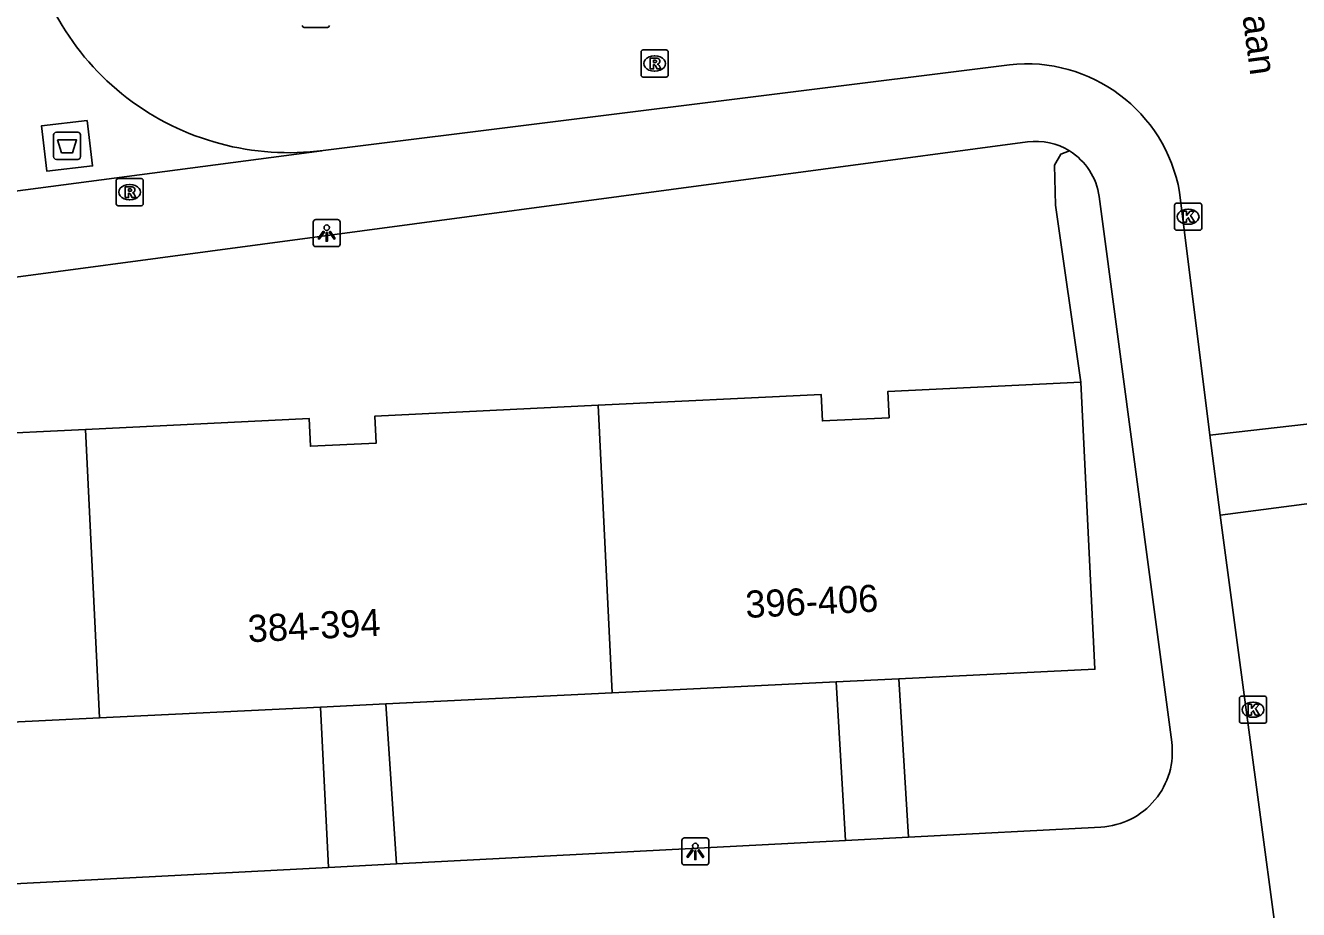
# Model space of a CAD drawing. Extents: x 161084 to 161928, y 385355 to 386522.
# Drawn here: x 161253.27 to 161300.26, y 385589.73 to 385622.36 of the extents above; entities that cross this region are included whole.
import ezdxf

# ---------------------------------------------------------------- set-up
doc = ezdxf.new("R2010")
doc.units = 0
for name, color, linetype in [('IMGEO_Afval_apart_plaats', 7, 'Continuous'), ('IMGEO_Kolk', 7, 'Continuous'), ('IMGEO_Lichtpunt', 7, 'Continuous'), ('IMGEO_Openbare_ruimte_label', 7, 'Continuous'), ('IMGEO_Pand', 7, 'Continuous'), ('IMGEO_Pand_nummerreeks', 7, 'Continuous'), ('IMGEO_Rijbaan_lokaal_open', 7, 'Continuous'), ('IMGEO_Rioolput', 7, 'Continuous'), ('IMGEO_Voetpad_gesloten', 7, 'Continuous'), ('IMGEO_Voetpad_open', 7, 'Continuous')]:
    doc.layers.add(name, color=color, linetype=linetype)

msp = doc.modelspace()

# ---------------------------------------------------------------- linework, layer by layer
at = {"layer": 'IMGEO_Afval_apart_plaats'}
for p, q in [((161254.41, 385618.419), (161255.2, 385618.419)), ((161255.2, 385618.419), (161254.41, 385618.419)), ((161254.31, 385617.519), (161254.31, 385618.319)), ((161254.31, 385618.319), (161254.31, 385617.519)), ((161255.3, 385618.319), (161255.3, 385617.519)), ((161255.3, 385617.519), (161255.3, 385618.319)), ((161255.2, 385617.419), (161254.41, 385617.419)), ((161254.41, 385617.419), (161255.2, 385617.419))]:
    msp.add_line(p, q, dxfattribs=at)
msp.add_lwpolyline([(161254.453, 385618.133), (161255.157, 385618.133), (161255.008, 385617.663), (161254.602, 385617.663), (161254.453, 385618.133)], dxfattribs=at)
for centre, start, end in [((161254.41, 385618.319), 90, 180), ((161254.41, 385618.319), 90, 180), ((161255.2, 385618.319), 0, 90), ((161255.2, 385618.319), 360, 90), ((161254.41, 385617.519), 180, 270), ((161254.41, 385617.519), 180, 270), ((161255.2, 385617.519), 270, 0), ((161255.2, 385617.519), 270, 0)]:
    msp.add_arc(centre, 0.1, start, end, dxfattribs=at)
at = {"layer": 'IMGEO_Kolk'}
for p, q in [((161264.414, 385622.286), (161263.562, 385622.286)), ((161295.682, 385614.876), (161295.682, 385615.728)), ((161295.757, 385615.802), (161296.609, 385615.802)), ((161296.17, 385615.582), (161296.195, 385615.582)), ((161296.683, 385615.728), (161296.683, 385614.876)), ((161296.609, 385614.802), (161295.757, 385614.802)), ((161296.193, 385615.022), (161296.168, 385615.022)), ((161298.077, 385596.681), (161298.077, 385597.533)), ((161298.152, 385597.607), (161299.004, 385597.607)), ((161298.565, 385597.387), (161298.59, 385597.387)), ((161299.078, 385597.533), (161299.078, 385596.681)), ((161298.588, 385596.827), (161298.563, 385596.827)), ((161299.004, 385596.607), (161298.152, 385596.607))]:
    msp.add_line(p, q, dxfattribs=at)
for points in [[(161264.414, 385622.286), (161263.562, 385622.286)], [(161295.682, 385614.876), (161295.682, 385615.728)], [(161295.757, 385615.802), (161296.609, 385615.802)], [(161296.683, 385615.728), (161296.683, 385614.876)], [(161296.003, 385615.502), (161296.126, 385615.502), (161296.126, 385615.351), (161296.256, 385615.502), (161296.42, 385615.502), (161296.274, 385615.351), (161296.427, 385615.102), (161296.275, 385615.102), (161296.19, 385615.266), (161296.126, 385615.199), (161296.126, 385615.102), (161296.003, 385615.102), (161296.003, 385615.502)], [(161296.609, 385614.802), (161295.757, 385614.802)], [(161298.077, 385596.681), (161298.077, 385597.533)], [(161298.152, 385597.607), (161299.004, 385597.607)], [(161298.398, 385597.307), (161298.521, 385597.307), (161298.521, 385597.156), (161298.651, 385597.307), (161298.815, 385597.307), (161298.669, 385597.156), (161298.822, 385596.907), (161298.67, 385596.907), (161298.585, 385597.071), (161298.521, 385597.004), (161298.521, 385596.907), (161298.398, 385596.907), (161298.398, 385597.307)], [(161299.078, 385597.533), (161299.078, 385596.681)], [(161299.004, 385596.607), (161298.152, 385596.607)]]:
    msp.add_lwpolyline(points, dxfattribs=at)
for centre, start, end in [((161263.564, 385622.362), 181.552, 268.448), ((161263.564, 385622.362), 181.552, 268.448), ((161264.412, 385622.362), 271.552, 358.448), ((161264.412, 385622.362), 271.552, 358.448), ((161295.759, 385615.726), 91.552, 178.448), ((161295.759, 385615.726), 91.552, 178.448), ((161296.607, 385615.726), 1.552, 88.448), ((161296.607, 385615.726), 1.552, 88.448), ((161295.759, 385614.878), 181.552, 268.448), ((161295.759, 385614.878), 181.552, 268.448), ((161296.607, 385614.878), 271.552, 358.448), ((161296.607, 385614.878), 271.552, 358.448), ((161298.154, 385597.531), 91.552, 178.448), ((161298.154, 385597.531), 91.552, 178.448), ((161299.002, 385597.531), 1.552, 88.448), ((161299.002, 385597.531), 1.552, 88.448), ((161298.154, 385596.683), 181.552, 268.448), ((161298.154, 385596.683), 181.552, 268.448), ((161299.002, 385596.683), 271.552, 358.448), ((161299.002, 385596.683), 271.552, 358.448)]:
    msp.add_arc(centre, 0.0765, start, end, dxfattribs=at)
for centre, major_axis, ratio, start_param, end_param in [((161296.169, 385615.302), (-0.387, 0.002), 0.722429, 4.712389, 7.853982), ((161296.194, 385615.302), (-0.39, 0.002), 0.717154, 1.570796, 4.712389), ((161298.564, 385597.107), (-0.387, 0.002), 0.722429, 4.712389, 7.853982), ((161298.589, 385597.107), (-0.39, 0.002), 0.717154, 1.570796, 4.712389)]:
    msp.add_ellipse(centre, major_axis=major_axis, ratio=ratio, start_param=start_param, end_param=end_param, dxfattribs=at)
at = {"layer": 'IMGEO_Lichtpunt'}
for p, q in [((161263.889, 385615.1), (161263.889, 385614.293)), ((161263.889, 385615.1), (161263.889, 385614.293)), ((161264.791, 385615.195), (161263.983, 385615.195)), ((161264.791, 385615.195), (161263.983, 385615.195)), ((161264.885, 385614.293), (161264.885, 385615.1)), ((161264.885, 385614.293), (161264.885, 385615.1)), ((161263.983, 385614.199), (161264.791, 385614.199)), ((161263.983, 385614.199), (161264.791, 385614.199)), ((161277.495, 385592.279), (161277.495, 385591.472)), ((161277.495, 385592.279), (161277.495, 385591.472)), ((161278.397, 385592.374), (161277.589, 385592.374)), ((161278.397, 385592.374), (161277.589, 385592.374)), ((161278.491, 385591.472), (161278.491, 385592.279)), ((161278.491, 385591.472), (161278.491, 385592.279)), ((161277.589, 385591.378), (161278.397, 385591.378)), ((161277.589, 385591.378), (161278.397, 385591.378))]:
    msp.add_line(p, q, dxfattribs=at)
for points in [[(161264.263, 385614.764), (161264.302, 385614.736), (161264.114, 385614.474), (161264.076, 385614.501), (161264.263, 385614.764)], [(161264.365, 385614.716), (161264.412, 385614.716), (161264.412, 385614.394), (161264.365, 385614.394), (161264.365, 385614.716)], [(161264.475, 385614.736), (161264.513, 385614.763), (161264.7, 385614.501), (161264.661, 385614.473), (161264.475, 385614.736)], [(161277.869, 385591.943), (161277.908, 385591.915), (161277.72, 385591.653), (161277.682, 385591.68), (161277.869, 385591.943)], [(161277.971, 385591.895), (161278.018, 385591.895), (161278.018, 385591.573), (161277.971, 385591.573), (161277.971, 385591.895)], [(161278.081, 385591.915), (161278.119, 385591.942), (161278.306, 385591.68), (161278.267, 385591.652), (161278.081, 385591.915)]]:
    msp.add_lwpolyline(points, dxfattribs=at)
for centre in [(161264.388, 385614.898), (161277.994, 385592.077)]:
    msp.add_circle(centre, 0.0994, dxfattribs=at)
for centre, start, end in [((161263.983, 385615.1), 90, 180), ((161263.983, 385615.1), 90, 180), ((161264.791, 385615.1), 0, 90), ((161264.791, 385615.1), 0, 90), ((161263.983, 385614.293), 180, 270), ((161263.983, 385614.293), 180, 270), ((161264.791, 385614.293), 270, 0), ((161264.791, 385614.293), 270, 360), ((161277.589, 385592.279), 90, 180), ((161277.589, 385592.279), 90, 180), ((161278.397, 385592.279), 0, 90), ((161278.397, 385592.279), 0, 90), ((161277.589, 385591.472), 180, 270), ((161277.589, 385591.472), 180, 270), ((161278.397, 385591.472), 270, 0), ((161278.397, 385591.472), 270, 360)]:
    msp.add_arc(centre, 0.0946, start, end, dxfattribs=at)
at = {"layer": 'IMGEO_Pand'}
for points in [[(161274.403, 385608.344), (161282.637, 385608.746), (161282.685, 385607.765), (161285.145, 385607.885), (161285.098, 385608.848), (161292.224, 385609.197)], [(161292.224, 385609.197), (161292.742, 385598.599), (161285.501, 385598.245)], [(161255.483, 385607.454), (161263.737, 385607.858), (161263.787, 385606.831), (161266.217, 385606.949), (161266.168, 385607.941), (161274.403, 385608.344)], [(161274.403, 385608.344), (161274.922, 385597.728)], [(161237.665, 385606.502), (161244.763, 385606.849), (161244.811, 385605.875), (161247.282, 385605.995), (161247.23, 385607.051), (161255.483, 385607.454)], [(161255.483, 385607.454), (161256.004, 385596.803)], [(161283.194, 385598.132), (161274.922, 385597.728)], [(161285.501, 385598.245), (161283.194, 385598.132)], [(161274.922, 385597.728), (161266.567, 385597.319)], [(161264.154, 385597.202), (161256.004, 385596.803)], [(161266.567, 385597.319), (161264.154, 385597.202)], [(161256.004, 385596.803), (161247.523, 385596.388)]]:
    msp.add_lwpolyline(points, dxfattribs=at)
at = {"layer": 'IMGEO_Rijbaan_lokaal_open'}
for points in [[(161289.584, 385620.911), (161264.262, 385617.749)], [(161296.979, 385607.239), (161295.866, 385616.21)], [(161296.979, 385607.239), (161304.013, 385608.041)], [(161297.363, 385604.284), (161296.979, 385607.239)], [(161304.409, 385605.205), (161297.363, 385604.284)], [(161300.866, 385578.03), (161297.363, 385604.284)]]:
    msp.add_lwpolyline(points, dxfattribs=at)
for centre, radius, start, end in [((161262.983, 385627.462), 9.797, 187.4611, 277.501), ((161290.214, 385615.205), 5.741, 10.0835, 96.2994)]:
    msp.add_arc(centre, radius, start, end, dxfattribs=at)
at = {"layer": 'IMGEO_Rioolput'}
for p, q in [((161275.991, 385620.53), (161275.991, 385621.382)), ((161276.066, 385621.456), (161276.918, 385621.456)), ((161276.479, 385621.236), (161276.504, 385621.236)), ((161276.992, 385621.382), (161276.992, 385620.53)), ((161276.918, 385620.456), (161276.066, 385620.456)), ((161276.502, 385620.676), (161276.477, 385620.676)), ((161256.615, 385615.782), (161256.615, 385616.634)), ((161256.69, 385616.708), (161257.542, 385616.708)), ((161257.103, 385616.488), (161257.128, 385616.488)), ((161257.616, 385616.634), (161257.616, 385615.782)), ((161257.542, 385615.708), (161256.69, 385615.708)), ((161257.126, 385615.928), (161257.101, 385615.928))]:
    msp.add_line(p, q, dxfattribs=at)
for points in [[(161275.991, 385620.53), (161275.991, 385621.382)], [(161276.066, 385621.456), (161276.918, 385621.456)], [(161276.58, 385621.154), (161276.328, 385621.156), (161276.328, 385620.756)], [(161276.992, 385621.382), (161276.992, 385620.53)], [(161276.328, 385620.756), (161276.452, 385620.756), (161276.452, 385620.918), (161276.463, 385620.918)], [(161276.506, 385621.075), (161276.452, 385621.075), (161276.452, 385620.994)], [(161276.452, 385620.994), (161276.504, 385620.994)], [(161276.51, 385620.889), (161276.581, 385620.756), (161276.721, 385620.756), (161276.656, 385620.882)], [(161276.918, 385620.456), (161276.066, 385620.456)], [(161256.615, 385615.782), (161256.615, 385616.634)], [(161256.69, 385616.708), (161257.542, 385616.708)], [(161257.616, 385616.634), (161257.616, 385615.782)], [(161257.204, 385616.406), (161256.952, 385616.408), (161256.952, 385616.008)], [(161256.952, 385616.008), (161257.076, 385616.008), (161257.076, 385616.17), (161257.087, 385616.17)], [(161257.13, 385616.327), (161257.076, 385616.327), (161257.076, 385616.246)], [(161257.076, 385616.246), (161257.128, 385616.246)], [(161257.134, 385616.141), (161257.205, 385616.008), (161257.345, 385616.008), (161257.28, 385616.134)], [(161257.542, 385615.708), (161256.69, 385615.708)]]:
    msp.add_lwpolyline(points, dxfattribs=at)
for centre, radius, start, end in [((161276.068, 385621.38), 0.0765, 91.552, 178.448), ((161276.068, 385621.38), 0.0765, 91.552, 178.448), ((161276.579, 385621.044), 0.109, 350.3612, 89.416), ((161276.916, 385621.38), 0.0765, 1.552, 88.448), ((161276.916, 385621.38), 0.0765, 1.552, 88.448), ((161276.462, 385620.865), 0.0533, 26.0293, 88.6989), ((161276.488, 385621.183), 0.19, 274.7715, 282.9687), ((161276.512, 385620.979), 0.0964, 77.0061, 93.1865), ((161276.526, 385621.036), 0.0378, 276.6634, 79.6772), ((161276.577, 385621.044), 0.112, 277.5842, 350.9817), ((161276.561, 385620.829), 0.108, 29.5134, 73.7905), ((161276.068, 385620.532), 0.0765, 181.552, 268.448), ((161276.068, 385620.532), 0.0765, 181.552, 268.448), ((161276.916, 385620.532), 0.0765, 271.552, 358.448), ((161276.916, 385620.532), 0.0765, 271.552, 358.448), ((161256.692, 385616.632), 0.0765, 91.552, 178.448), ((161256.692, 385616.632), 0.0765, 91.552, 178.448), ((161257.54, 385616.632), 0.0765, 1.552, 88.448), ((161257.54, 385616.632), 0.0765, 1.552, 88.448), ((161257.086, 385616.117), 0.0533, 26.0293, 88.6989), ((161257.112, 385616.435), 0.19, 274.7715, 282.9687), ((161257.136, 385616.231), 0.0964, 77.0061, 93.1865), ((161257.15, 385616.288), 0.0378, 276.6634, 79.6772), ((161257.203, 385616.296), 0.109, 350.3612, 89.416), ((161257.201, 385616.296), 0.112, 277.5842, 350.9817), ((161257.185, 385616.081), 0.108, 29.5134, 73.7905), ((161256.692, 385615.784), 0.0765, 181.552, 268.448), ((161256.692, 385615.784), 0.0765, 181.552, 268.448), ((161257.54, 385615.784), 0.0765, 271.552, 358.448), ((161257.54, 385615.784), 0.0765, 271.552, 358.448)]:
    msp.add_arc(centre, radius, start, end, dxfattribs=at)
for centre, major_axis, ratio, start_param, end_param in [((161276.478, 385620.956), (-0.387, 0.002), 0.722429, 4.712389, 7.853982), ((161276.503, 385620.956), (-0.39, 0.002), 0.717154, 1.570796, 4.712389), ((161257.102, 385616.208), (-0.387, 0.002), 0.722429, 4.712389, 7.853982), ((161257.127, 385616.208), (-0.39, 0.002), 0.717154, 1.570796, 4.712389)]:
    msp.add_ellipse(centre, major_axis=major_axis, ratio=ratio, start_param=start_param, end_param=end_param, dxfattribs=at)
at = {"layer": 'IMGEO_Voetpad_gesloten'}
msp.add_lwpolyline([(161255.549, 385618.857), (161255.745, 385617.179), (161254.061, 385616.982), (161253.865, 385618.66), (161255.549, 385618.857)], dxfattribs=at)
at = {"layer": 'IMGEO_Voetpad_open'}
for points in [[(161237.445, 385611.004), (161290.257, 385618.065)], [(161264.262, 385617.749), (161264.207, 385617.737), (161249.336, 385615.772)], [(161291.808, 385617.728), (161291.482, 385617.612), (161291.245, 385617.205), (161291.29, 385615.725), (161292.224, 385609.197)], [(161292.898, 385616.045), (161295.577, 385595.915)], [(161283.542, 385592.284), (161283.194, 385598.132)], [(161285.501, 385598.245), (161285.864, 385592.405)], [(161264.459, 385591.289), (161264.154, 385597.202)], [(161266.567, 385597.319), (161266.965, 385591.42)], [(161292.965, 385592.775), (161285.864, 385592.405)], [(161283.542, 385592.284), (161266.965, 385591.42)], [(161285.864, 385592.405), (161283.542, 385592.284)], [(161264.459, 385591.289), (161247.884, 385590.425)], [(161266.965, 385591.42), (161264.459, 385591.289)]]:
    msp.add_lwpolyline(points, dxfattribs=at)
for centre, radius, start, end in [((161290.562, 385615.729), 2.356, 58.0545, 97.4282), ((161290.562, 385615.727), 2.357, 7.7572, 58.1013), ((161292.816, 385595.555), 2.784, 273.0591, 7.4304)]:
    msp.add_arc(centre, radius, start, end, dxfattribs=at)

# ---------------------------------------------------------------- texts
at = {"layer": 'IMGEO_Openbare_ruimte_label'}
msp.add_text('Generaal van der Duynlaan', height=1, rotation=277.7574, dxfattribs=at).set_placement((161296.278, 385636.689))
at = {"layer": 'IMGEO_Pand_nummerreeks'}
for s, p in [('396-406', (161279.864, 385600.492)), ('384-394', (161261.495, 385599.594))]:
    msp.add_text(s, height=1, rotation=2.8018, dxfattribs=at).set_placement(p)

doc.saveas('drawing.dxf')
